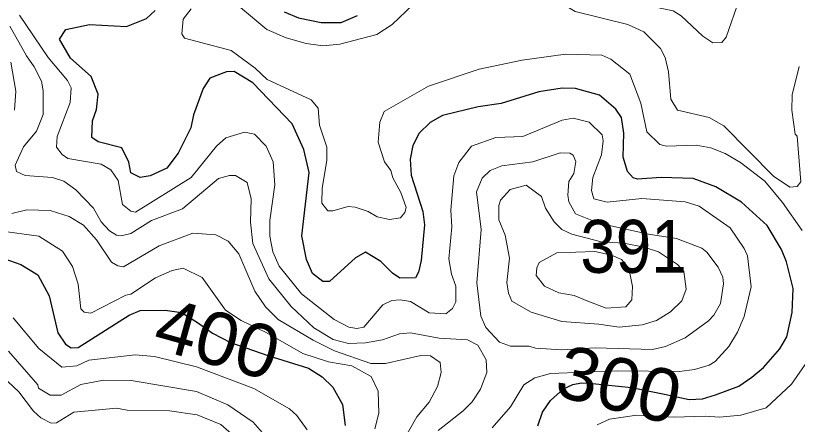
# Model space of a CAD drawing. Extents: x 673.3 to 698.5, y 6984.3 to 7012.3.
# Drawn here: x 693.479 to 694.661, y 7008.28 to 7008.897 of the extents above; entities that cross this region are included whole.
import ezdxf
from ezdxf.enums import TextEntityAlignment as Align

# ---------------------------------------------------------------- set-up
doc = ezdxf.new("R2010")
doc.units = 0
doc.header["$LTSCALE"] = 0.032
doc.layers.add('1', color=7, linetype='Continuous', lineweight=25)
doc.layers.add('2', color=7, linetype='Continuous', lineweight=13)
doc.layers.add('21', color=7, linetype='Continuous')
doc.layers.add('61', color=7, linetype='Continuous')

msp = doc.modelspace()

# ---------------------------------------------------------------- linework, layer by layer
at = {"layer": '1'}
for points in [[(693.7628, 7008.7873), (693.7481, 7008.7474), (693.7442, 7008.7279), (693.7249, 7008.6895), (693.7075, 7008.667), (693.6827, 7008.6555), (693.6671, 7008.6529), (693.653, 7008.66), (693.6502, 7008.6758), (693.6396, 7008.6974), (693.6036, 7008.7065), (693.5945, 7008.7133), (693.5954, 7008.7383), (693.6015, 7008.7556), (693.6039, 7008.7788), (693.5934, 7008.8055), (693.5618, 7008.8332), (693.5454, 7008.8619), (693.5548, 7008.8764), (693.5905, 7008.8839), (693.6468, 7008.8809), (693.6771, 7008.893), (693.69, 7008.9049)], [(693.8849, 7008.9031), (693.9066, 7008.8942), (693.9413, 7008.8872), (693.9712, 7008.8868), (693.9962, 7008.8974)], [(694.2688, 7008.2775), (694.2759, 7008.2979), (694.2878, 7008.3159), (694.3078, 7008.3332), (694.3218, 7008.3398), (694.3351, 7008.3423), (694.3514, 7008.3416), (694.4103, 7008.3354), (694.4603, 7008.3254), (694.4976, 7008.3173), (694.5177, 7008.3184), (694.5374, 7008.3242), (694.573, 7008.3374), (694.5927, 7008.3509), (694.6102, 7008.3658), (694.6348, 7008.3937), (694.6454, 7008.4117), (694.6536, 7008.4488), (694.6552, 7008.4849), (694.6449, 7008.5254), (694.6372, 7008.5439), (694.6156, 7008.58), (694.5769, 7008.6155), (694.5382, 7008.6387), (694.5037, 7008.651), (694.4554, 7008.6527), (694.4197, 7008.6503), (694.4129, 7008.6523), (694.4045, 7008.6617), (694.3979, 7008.6836), (694.3987, 7008.7198), (694.3952, 7008.7434), (694.3868, 7008.7559), (694.3623, 7008.7771), (694.3257, 7008.7871), (694.3055, 7008.7879), (694.2703, 7008.7823), (694.2133, 7008.7647), (694.1788, 7008.7594), (694.1248, 7008.7467), (694.1058, 7008.7359), (694.0893, 7008.7197), (694.0796, 7008.701), (694.0758, 7008.6804), (694.077, 7008.6562), (694.0947, 7008.6014), (694.0973, 7008.5813), (694.0925, 7008.5273), (694.0885, 7008.5097), (694.0838, 7008.501), (694.0601, 7008.5008), (694.0491, 7008.508), (694.0314, 7008.5256), (694.0082, 7008.5401), (693.9929, 7008.5311), (693.9539, 7008.4958), (693.9436, 7008.4954), (693.9278, 7008.5075), (693.9187, 7008.5287), (693.9118, 7008.5644), (693.9232, 7008.6601), (693.9148, 7008.6953), (693.897, 7008.7341), (693.8378, 7008.7958), (693.8096, 7008.8131), (693.7977, 7008.8123), (693.7729, 7008.8028), (693.7628, 7008.7873)], [(693.4521, 7008.5335), (693.4869, 7008.5214), (693.5124, 7008.5055), (693.5296, 7008.4738), (693.5429, 7008.4182), (693.5545, 7008.4009), (693.563, 7008.3955), (693.5738, 7008.3959), (693.6508, 7008.4449), (693.6675, 7008.4515), (693.7051, 7008.4523), (693.73, 7008.4485), (693.7539, 7008.4336), (693.7766, 7008.4174), (693.8041, 7008.4034), (693.8606, 7008.3839), (693.9221, 7008.3648), (693.9426, 7008.3513), (693.9589, 7008.3359), (693.9736, 7008.3098)], [(693.9736, 7008.3098), (693.9776, 7008.2778)]]:
    msp.add_lwpolyline(points, dxfattribs=at)
at = {"layer": '2'}
for points in [[(694.6644, 7009.2266), (694.6456, 7009.1937), (694.6141, 7009.1522), (694.5748, 7009.1105), (694.5291, 7009.0778), (694.5027, 7009.0508), (694.4817, 7009.0387), (694.459, 7009.0298), (694.4279, 7009.0291), (694.384, 7009.0403), (694.3651, 7009.0396), (694.3591, 7009.0348), (694.3557, 7009.028), (694.3507, 7008.9901), (694.3388, 7008.9665), (694.3072, 7008.9318), (694.3058, 7008.9183), (694.3078, 7008.9142), (694.3251, 7008.9035), (694.405, 7008.884), (694.4293, 7008.8729), (694.4544, 7008.8478), (694.4613, 7008.8341), (694.4662, 7008.8126)], [(694.6824, 7008.9598), (694.64, 7008.95), (694.6016, 7008.948), (694.5839, 7008.9356), (694.5834, 7008.9321), (694.5735, 7008.9217), (694.5539, 7008.865), (694.5471, 7008.857), (694.5333, 7008.8563), (694.5182, 7008.8663), (694.4856, 7008.8972), (694.4734, 7008.9044), (694.4443, 7008.9108), (694.418, 7008.9117)], [(693.8192, 7008.9096), (693.8591, 7008.8762), (693.8883, 7008.8638), (693.9182, 7008.8554), (693.9436, 7008.8515), (693.9693, 7008.8544), (694.0251, 7008.8688), (694.0485, 7008.8839), (694.0802, 7008.9142)], [(694.0678, 7008.5998), (694.0612, 7008.5916), (694.0446, 7008.5892), (694.026, 7008.5932), (694.0122, 7008.6016), (693.9925, 7008.6079), (693.9817, 7008.6087), (693.9589, 7008.6022), (693.951, 7008.6022), (693.9419, 7008.6139), (693.9428, 7008.6365), (693.9499, 7008.6785), (693.9499, 7008.6986), (693.9386, 7008.732), (693.9368, 7008.7577), (693.9261, 7008.77), (693.8594, 7008.8011), (693.8414, 7008.8182), (693.8048, 7008.8445), (693.7346, 7008.8635), (693.7302, 7008.8699), (693.7326, 7008.8919), (693.7443, 7008.9078)], [(693.485, 7008.8983), (693.5282, 7008.8343), (693.5574, 7008.7994), (693.563, 7008.7883), (693.5614, 7008.7661), (693.542, 7008.7149), (693.5407, 7008.6988), (693.5493, 7008.6877), (693.558, 7008.6816), (693.6085, 7008.673), (693.6231, 7008.6643), (693.6339, 7008.6483), (693.6407, 7008.6118), (693.6534, 7008.6019), (693.6603, 7008.6006), (693.7445, 7008.6526), (693.783, 7008.6999), (693.7968, 7008.7127), (693.8254, 7008.7211), (693.8402, 7008.7184), (693.8579, 7008.6999), (693.8686, 7008.6766), (693.8709, 7008.6418), (693.8637, 7008.5878), (693.8637, 7008.5641), (693.868, 7008.5405), (693.8776, 7008.5188), (693.9116, 7008.4767), (693.9608, 7008.4382), (693.9828, 7008.4265), (693.9949, 7008.4247), (694.0058, 7008.4264), (694.0346, 7008.4605), (694.048, 7008.4669), (694.0605, 7008.4678), (694.076, 7008.4653), (694.1046, 7008.4482), (694.1298, 7008.4468), (694.1395, 7008.4547), (694.1446, 7008.4649), (694.1446, 7008.4886), (694.1382, 7008.5068), (694.1341, 7008.5297), (694.1388, 7008.5783), (694.1373, 7008.6032), (694.142, 7008.6553), (694.1493, 7008.6752), (694.1683, 7008.6999), (694.2052, 7008.713), (694.2462, 7008.7147), (694.3056, 7008.7393), (694.3224, 7008.7422), (694.3466, 7008.7364), (694.3659, 7008.7171), (694.3677, 7008.7084), (694.3653, 7008.6871), (694.3522, 7008.6525), (694.3499, 7008.6329), (694.3537, 7008.6205), (694.3736, 7008.6153), (694.4262, 7008.6209), (694.4918, 7008.616), (694.513, 7008.6094), (694.5598, 7008.5769), (694.581, 7008.5455), (694.5858, 7008.5342), (694.5916, 7008.4874), (694.5811, 7008.4426)], [(694.1181, 7008.2703), (694.1561, 7008.3002), (694.1694, 7008.3135), (694.1819, 7008.3327), (694.1918, 7008.358), (694.1907, 7008.3774), (694.178, 7008.3993), (694.1625, 7008.4075), (694.1195, 7008.4099), (694.0762, 7008.4181), (694.0594, 7008.4164), (694.034, 7008.4074), (694.0084, 7008.4027), (693.9827, 7008.4019), (693.9595, 7008.4081), (693.9302, 7008.4256), (693.8956, 7008.4578), (693.862, 7008.4994), (693.8376, 7008.5531), (693.8344, 7008.585), (693.8351, 7008.6204), (693.8292, 7008.6453), (693.8113, 7008.6557), (693.8024, 7008.6559), (693.7856, 7008.651), (693.7315, 7008.6053), (693.6846, 7008.5879), (693.653, 7008.5681), (693.6385, 7008.5647), (693.6318, 7008.5655), (693.621, 7008.5719), (693.6086, 7008.5855), (693.597, 7008.6066), (693.5699, 7008.6343), (693.5517, 7008.647), (693.5348, 7008.6527), (693.4934, 7008.6559), (693.4802, 7008.6617), (693.4785, 7008.6715), (693.4908, 7008.6991), (693.5104, 7008.7226), (693.5204, 7008.7479), (693.5207, 7008.7835), (693.5182, 7008.7983), (693.5071, 7008.8202), (693.4952, 7008.8365), (693.4701, 7008.8813)], [(694.6684, 7008.5727), (694.6391, 7008.615), (694.612, 7008.647), (694.5752, 7008.6756), (694.5521, 7008.6892), (694.5304, 7008.6975), (694.5084, 7008.7015), (694.4636, 7008.7), (694.4535, 7008.7028), (694.4338, 7008.722), (694.4247, 7008.7651), (694.4079, 7008.8087), (694.3794, 7008.8317), (694.3657, 7008.8375), (694.3105, 7008.8391), (694.245, 7008.8301), (694.1802, 7008.8163), (694.1037, 7008.791), (694.0362, 7008.7526), (694.0297, 7008.7363), (694.0274, 7008.706), (694.0369, 7008.6762), (694.0467, 7008.6632), (694.0496, 7008.6521), (694.0614, 7008.6302), (694.0696, 7008.6072), (694.0678, 7008.5998)], [(693.4775, 7008.7547), (693.4793, 7008.783), (693.4719, 7008.827)], [(694.4662, 7008.8126), (694.4701, 7008.771), (694.4802, 7008.7547), (694.528, 7008.7434), (694.55, 7008.731), (694.6254, 7008.6548), (694.6498, 7008.6381), (694.6611, 7008.6391), (694.6666, 7008.6463), (694.6609, 7008.715), (694.6581, 7008.7183), (694.6528, 7008.7547), (694.6535, 7008.7778), (694.664, 7008.8205)], [(694.0666, 7008.2572), (694.0858, 7008.2909), (694.1047, 7008.3132), (694.117, 7008.337), (694.1226, 7008.358), (694.121, 7008.3733), (694.1064, 7008.383), (694.0919, 7008.3839), (694.0384, 7008.3717), (694.0162, 7008.3717), (693.9612, 7008.391), (693.9288, 7008.4068), (693.8761, 7008.4382), (693.8569, 7008.4571), (693.841, 7008.4812), (693.8168, 7008.5376), (693.8004, 7008.5564), (693.782, 7008.5661), (693.7471, 7008.5688), (693.6961, 7008.5497), (693.6419, 7008.5176), (693.6335, 7008.5191), (693.6242, 7008.5249), (693.6012, 7008.5585), (693.5815, 7008.5805), (693.5602, 7008.5939), (693.5312, 7008.6029), (693.4961, 7008.6038), (693.4732, 7008.5981)], [(693.5498, 7008.5413), (693.5139, 7008.564), (693.4544, 7008.5721)], [(694.0223, 7008.273), (694.0282, 7008.2967), (694.0274, 7008.3299), (694.0168, 7008.3518), (693.9873, 7008.3682), (693.9521, 7008.3742), (693.9134, 7008.3866), (693.8581, 7008.4184), (693.8199, 7008.4367), (693.7963, 7008.4521), (693.7612, 7008.5017), (693.7322, 7008.5158), (693.7156, 7008.5124), (693.6903, 7008.5012), (693.653, 7008.4762), (693.6459, 7008.4748), (693.5929, 7008.4475), (693.5828, 7008.4491), (693.5775, 7008.4541), (693.5737, 7008.4914), (693.5651, 7008.518), (693.5498, 7008.5413)], [(693.4755, 7008.4407), (693.5143, 7008.3944), (693.5488, 7008.3661), (693.5718, 7008.3682), (693.5899, 7008.3768), (693.6598, 7008.3848), (693.6888, 7008.3823), (693.7525, 7008.3664), (693.8394, 7008.3337), (693.8933, 7008.303), (693.9045, 7008.2933), (693.9198, 7008.2715)], [(694.5811, 7008.4426), (694.571, 7008.4192), (694.5577, 7008.3973), (694.5369, 7008.3748), (694.5279, 7008.3693), (694.5059, 7008.3627), (694.4829, 7008.3596), (694.3896, 7008.3606), (694.2882, 7008.3563), (694.2644, 7008.3501), (694.2476, 7008.3393), (694.2275, 7008.3064), (694.1996, 7008.2744)], [(693.8522, 7008.2667), (693.8381, 7008.2831), (693.7998, 7008.3092), (693.7528, 7008.3291), (693.6537, 7008.3457), (693.6117, 7008.3464), (693.5775, 7008.3398), (693.5479, 7008.324), (693.5314, 7008.3237), (693.5135, 7008.3344), (693.5124, 7008.3392), (693.4681, 7008.3902)], [(694.3587, 7008.2788), (694.3773, 7008.2874), (694.4188, 7008.2935), (694.4752, 7008.2904), (694.5218, 7008.292), (694.5438, 7008.2904), (694.576, 7008.2935), (694.614, 7008.3047), (694.6527, 7008.3406), (694.6769, 7008.3752)], [(693.4584, 7008.3527), (693.4839, 7008.3289), (693.5059, 7008.2994), (693.5172, 7008.2897), (693.5328, 7008.2817), (693.5406, 7008.2818), (693.5671, 7008.298), (693.6315, 7008.3041), (693.6475, 7008.3009), (693.7116, 7008.3), (693.7537, 7008.2943), (693.7895, 7008.2797), (693.8292, 7008.2448)]]:
    msp.add_lwpolyline(points, dxfattribs=at)
for points in [[(694.527, 7008.4362), (694.5348, 7008.4445), (694.5452, 7008.4622), (694.5494, 7008.4919), (694.5486, 7008.5022), (694.5418, 7008.517), (694.5243, 7008.5401), (694.5168, 7008.546), (694.4783, 7008.5607), (694.4364, 7008.5671), (694.361, 7008.5839), (694.3257, 7008.598), (694.3159, 7008.6162), (694.314, 7008.6258), (694.3157, 7008.6467), (694.3235, 7008.6587), (694.3261, 7008.6767), (694.3221, 7008.6866), (694.3172, 7008.6893), (694.3027, 7008.6901), (694.2615, 7008.6763), (694.2146, 7008.6706), (694.1968, 7008.6632), (694.1844, 7008.6516), (694.1763, 7008.6311), (694.1829, 7008.5741), (694.1764, 7008.4934), (694.1827, 7008.4432), (694.1902, 7008.4262), (694.211, 7008.4038), (694.2275, 7008.3978), (694.2558, 7008.3977), (694.2654, 7008.3946), (694.3052, 7008.3921), (694.3557, 7008.3953), (694.4421, 7008.3926), (694.4619, 7008.3974), (694.4918, 7008.4102)], [(694.226, 7008.5308), (694.2196, 7008.5658), (694.2098, 7008.589), (694.2098, 7008.6103), (694.2125, 7008.6187), (694.2269, 7008.6347), (694.2513, 7008.6412), (694.2743, 7008.624), (694.2803, 7008.6062), (694.2936, 7008.586), (694.3053, 7008.5744), (694.3203, 7008.5669), (694.3648, 7008.5557), (694.3987, 7008.5533), (694.4294, 7008.5477), (694.4511, 7008.5402), (694.4799, 7008.5211), (694.4895, 7008.5107), (694.4931, 7008.4839), (694.4864, 7008.4664), (694.4695, 7008.4497), (694.4482, 7008.4364), (694.4264, 7008.4303), (694.3916, 7008.4264), (694.361, 7008.4312), (694.3052, 7008.4353), (694.2585, 7008.4493), (694.2296, 7008.466), (694.2244, 7008.4777), (694.2221, 7008.4942)], [(694.279, 7008.4883), (694.2663, 7008.5047), (694.2672, 7008.5164), (694.271, 7008.5241), (694.2978, 7008.5387), (694.3549, 7008.5407), (694.3802, 7008.5356), (694.3953, 7008.5289), (694.4062, 7008.5156), (694.4119, 7008.4879), (694.4112, 7008.4681), (694.4018, 7008.4571), (694.3723, 7008.4554), (694.3443, 7008.4656), (694.3238, 7008.4743), (694.3007, 7008.4785)]]:
    msp.add_lwpolyline(points, close=True, dxfattribs=at)

# ---------------------------------------------------------------- texts
at = {"layer": '21', "width": 0.9}
msp.add_text('391', height=0.08, dxfattribs=at).set_placement((694.3332, 7008.5087))
at = {"layer": '61', "width": 1.05}
for s, rotation, p in [('400', 344.32, (693.7736, 7008.3704)), ('300', 345.964, (694.3821, 7008.3012))]:
    msp.add_text(s, height=0.08, rotation=rotation, dxfattribs=at).set_placement(p, align=Align.CENTER)

doc.saveas('drawing.dxf')
